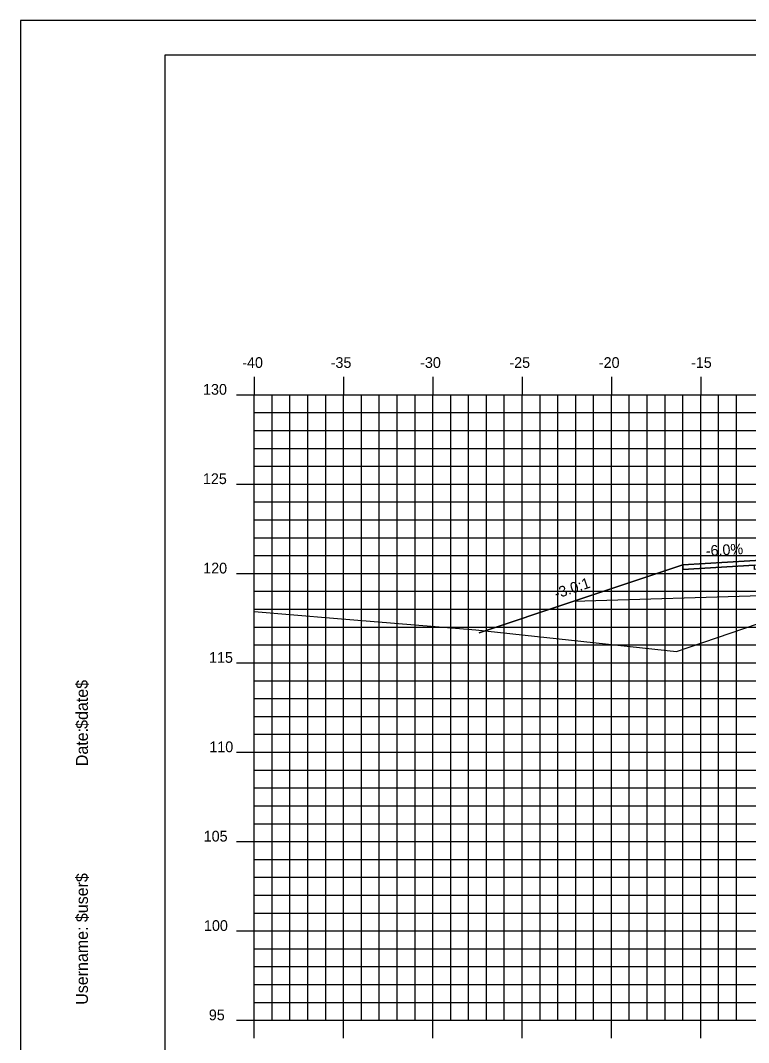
# Model space of a CAD drawing. Extents: x 850598 to 870284, y 366541 to 366651.
# Drawn here: x 859024.6 to 859065.3, y 366594 to 366651.2 of the extents above; entities that cross this region are included whole.
import ezdxf

# ---------------------------------------------------------------- set-up
doc = ezdxf.new("R2010")
doc.units = 0
for name, color, linetype in [('ANNOTATION', 7, 'Continuous'), ('BORDER', 7, 'Continuous'), ('D_Roadway_Centerline', 7, 'Continuous'), ('D_Roadway_Edge_Shoulder', 7, 'Continuous'), ('D_Roadway_SlopeLines', 7, 'Continuous'), ('D_Roadway_SubGrade', 7, 'Continuous'), ('H_V ANNOTATION', 7, 'Continuous'), ('MAJOR', 7, 'Continuous'), ('MINOR', 7, 'Continuous'), ('PLOT BOUNDARY', 7, 'Continuous'), ('S_Roadway_Centerline', 7, 'Continuous')]:
    doc.layers.add(name, color=color, linetype=linetype)

msp = doc.modelspace()

# ---------------------------------------------------------------- linework, layer by layer
at = {"layer": 'BORDER'}
for p, q in [((859192.646, 366649.225), (859032.646, 366649.225)), ((859032.646, 366649.225), (859032.646, 366544.225))]:
    msp.add_line(p, q, dxfattribs=at)
at = {"layer": 'D_Roadway_Centerline'}
msp.add_lwpolyline([(859050.237, 366616.901), (859055.547, 366618.671), (859061.646, 366620.704), (859066.646, 366621.004), (859077.646, 366621.334), (859088.646, 366621.004), (859092.646, 366620.764), (859094.646, 366620.644), (859100.646, 366618.644), (859142.79, 366608.23), (859157.209, 366604.667), (859167.071, 366602.23), (859171.071, 366602.23)], dxfattribs=at)
at = {"layer": 'D_Roadway_Edge_Shoulder'}
msp.add_lwpolyline([(859066.646, 366621.004), (859061.646, 366620.704), (859061.646, 366620.454), (859065.646, 366620.694), (859066.646, 366620.754)], close=True, dxfattribs=at)
at = {"layer": 'D_Roadway_SlopeLines'}
msp.add_lwpolyline([(859055.547, 366618.671), (859050.237, 366616.901)], dxfattribs=at)
at = {"layer": 'D_Roadway_SubGrade'}
msp.add_lwpolyline([(859061.646, 366620.704), (859055.547, 366618.671), (859061.646, 366620.704)], dxfattribs=at)
msp.add_lwpolyline([(859066.646, 366620.504), (859065.646, 366620.444), (859065.646, 366620.694), (859061.646, 366620.454), (859061.646, 366620.704), (859055.547, 366618.671), (859066.646, 366619.004)], close=True, dxfattribs=at)
at = {"layer": 'MAJOR'}
for p, q in [((859037.646, 366631.227), (859037.646, 366630.225)), ((859037.646, 366631.227), (859037.646, 366630.225)), ((859042.646, 366631.227), (859042.646, 366630.225)), ((859042.646, 366631.227), (859042.646, 366630.225)), ((859047.646, 366631.227), (859047.646, 366630.225)), ((859047.646, 366631.227), (859047.646, 366630.225)), ((859052.646, 366631.227), (859052.646, 366630.225)), ((859052.646, 366631.227), (859052.646, 366630.225)), ((859057.646, 366631.227), (859057.646, 366630.225)), ((859057.646, 366631.227), (859057.646, 366630.225)), ((859062.646, 366631.227), (859062.646, 366630.225)), ((859062.646, 366631.227), (859062.646, 366630.225)), ((859036.644, 366630.225), (859037.646, 366630.225)), ((859036.644, 366630.225), (859037.646, 366630.225)), ((859037.646, 366630.225), (859177.646, 366630.225)), ((859037.646, 366595.225), (859037.646, 366630.225)), ((859037.646, 366595.225), (859037.646, 366630.225)), ((859037.646, 366630.225), (859177.646, 366630.225)), ((859037.646, 366630.225), (859177.646, 366630.225)), ((859037.646, 366595.225), (859037.646, 366630.225)), ((859037.646, 366595.225), (859037.646, 366630.225)), ((859037.646, 366630.225), (859177.646, 366630.225)), ((859042.646, 366595.225), (859042.646, 366630.225)), ((859042.646, 366595.225), (859042.646, 366630.225)), ((859047.646, 366595.225), (859047.646, 366630.225)), ((859047.646, 366595.225), (859047.646, 366630.225)), ((859052.646, 366595.225), (859052.646, 366630.225)), ((859052.646, 366595.225), (859052.646, 366630.225)), ((859057.646, 366595.225), (859057.646, 366630.225)), ((859057.646, 366595.225), (859057.646, 366630.225)), ((859062.646, 366595.225), (859062.646, 366630.225)), ((859062.646, 366595.225), (859062.646, 366630.225)), ((859036.644, 366625.225), (859037.646, 366625.225)), ((859036.644, 366625.225), (859037.646, 366625.225)), ((859037.646, 366625.225), (859177.646, 366625.225)), ((859037.646, 366625.225), (859177.646, 366625.225)), ((859036.644, 366620.225), (859037.646, 366620.225)), ((859036.644, 366620.225), (859037.646, 366620.225)), ((859037.646, 366620.225), (859177.646, 366620.225)), ((859037.646, 366620.225), (859177.646, 366620.225)), ((859036.644, 366615.225), (859037.646, 366615.225)), ((859036.644, 366615.225), (859037.646, 366615.225)), ((859037.646, 366615.225), (859177.646, 366615.225)), ((859037.646, 366615.225), (859177.646, 366615.225)), ((859036.644, 366610.225), (859037.646, 366610.225)), ((859036.644, 366610.225), (859037.646, 366610.225)), ((859037.646, 366610.225), (859177.646, 366610.225)), ((859037.646, 366610.225), (859177.646, 366610.225)), ((859036.644, 366605.225), (859037.646, 366605.225)), ((859036.644, 366605.225), (859037.646, 366605.225)), ((859037.646, 366605.225), (859177.646, 366605.225)), ((859037.646, 366605.225), (859177.646, 366605.225)), ((859036.644, 366600.225), (859037.646, 366600.225)), ((859036.644, 366600.225), (859037.646, 366600.225)), ((859037.646, 366600.225), (859177.646, 366600.225)), ((859037.646, 366600.225), (859177.646, 366600.225)), ((859036.644, 366595.225), (859037.646, 366595.225)), ((859036.644, 366595.225), (859037.646, 366595.225)), ((859037.646, 366595.225), (859177.646, 366595.225)), ((859037.646, 366595.225), (859177.646, 366595.225)), ((859037.646, 366594.223), (859037.646, 366595.225)), ((859037.646, 366595.225), (859177.646, 366595.225)), ((859037.646, 366595.225), (859177.646, 366595.225)), ((859037.646, 366594.223), (859037.646, 366595.225)), ((859042.646, 366594.223), (859042.646, 366595.225)), ((859042.646, 366594.223), (859042.646, 366595.225)), ((859047.646, 366594.223), (859047.646, 366595.225)), ((859047.646, 366594.223), (859047.646, 366595.225)), ((859052.646, 366594.223), (859052.646, 366595.225)), ((859052.646, 366594.223), (859052.646, 366595.225)), ((859057.646, 366594.223), (859057.646, 366595.225)), ((859057.646, 366594.223), (859057.646, 366595.225)), ((859062.646, 366594.223), (859062.646, 366595.225)), ((859062.646, 366594.223), (859062.646, 366595.225))]:
    msp.add_line(p, q, dxfattribs=at)
at = {"layer": 'MINOR'}
for p, q in [((859038.646, 366595.225), (859038.646, 366630.225)), ((859038.646, 366595.225), (859038.646, 366630.225)), ((859039.646, 366595.225), (859039.646, 366630.225)), ((859039.646, 366595.225), (859039.646, 366630.225)), ((859040.646, 366595.225), (859040.646, 366630.225)), ((859040.646, 366595.225), (859040.646, 366630.225)), ((859041.646, 366595.225), (859041.646, 366630.225)), ((859041.646, 366595.225), (859041.646, 366630.225)), ((859043.646, 366595.225), (859043.646, 366630.225)), ((859043.646, 366595.225), (859043.646, 366630.225)), ((859044.646, 366595.225), (859044.646, 366630.225)), ((859044.646, 366595.225), (859044.646, 366630.225)), ((859045.646, 366595.225), (859045.646, 366630.225)), ((859045.646, 366595.225), (859045.646, 366630.225)), ((859046.646, 366595.225), (859046.646, 366630.225)), ((859046.646, 366595.225), (859046.646, 366630.225)), ((859048.646, 366595.225), (859048.646, 366630.225)), ((859048.646, 366595.225), (859048.646, 366630.225)), ((859049.646, 366595.225), (859049.646, 366630.225)), ((859049.646, 366595.225), (859049.646, 366630.225)), ((859050.646, 366595.225), (859050.646, 366630.225)), ((859050.646, 366595.225), (859050.646, 366630.225)), ((859051.646, 366595.225), (859051.646, 366630.225)), ((859051.646, 366595.225), (859051.646, 366630.225)), ((859053.646, 366595.225), (859053.646, 366630.225)), ((859053.646, 366595.225), (859053.646, 366630.225)), ((859054.646, 366595.225), (859054.646, 366630.225)), ((859054.646, 366595.225), (859054.646, 366630.225)), ((859055.646, 366595.225), (859055.646, 366630.225)), ((859055.646, 366595.225), (859055.646, 366630.225)), ((859056.646, 366595.225), (859056.646, 366630.225)), ((859056.646, 366595.225), (859056.646, 366630.225)), ((859058.646, 366595.225), (859058.646, 366630.225)), ((859058.646, 366595.225), (859058.646, 366630.225)), ((859059.646, 366595.225), (859059.646, 366630.225)), ((859059.646, 366595.225), (859059.646, 366630.225)), ((859060.646, 366595.225), (859060.646, 366630.225)), ((859060.646, 366595.225), (859060.646, 366630.225)), ((859061.646, 366595.225), (859061.646, 366630.225)), ((859061.646, 366595.225), (859061.646, 366630.225)), ((859063.646, 366595.225), (859063.646, 366630.225)), ((859063.646, 366595.225), (859063.646, 366630.225)), ((859064.646, 366595.225), (859064.646, 366630.225)), ((859064.646, 366595.225), (859064.646, 366630.225)), ((859037.646, 366629.225), (859177.646, 366629.225)), ((859037.646, 366629.225), (859038.648, 366629.225)), ((859037.646, 366629.225), (859177.646, 366629.225)), ((859037.646, 366629.225), (859038.648, 366629.225)), ((859037.646, 366628.225), (859177.646, 366628.225)), ((859037.646, 366628.225), (859038.648, 366628.225)), ((859037.646, 366628.225), (859177.646, 366628.225)), ((859037.646, 366628.225), (859038.648, 366628.225)), ((859037.646, 366627.225), (859177.646, 366627.225)), ((859037.646, 366627.225), (859038.648, 366627.225)), ((859037.646, 366627.225), (859177.646, 366627.225)), ((859037.646, 366627.225), (859038.648, 366627.225)), ((859037.646, 366626.225), (859177.646, 366626.225)), ((859037.646, 366626.225), (859038.648, 366626.225)), ((859037.646, 366626.225), (859177.646, 366626.225)), ((859037.646, 366626.225), (859038.648, 366626.225)), ((859037.646, 366624.225), (859177.646, 366624.225)), ((859037.646, 366624.225), (859038.648, 366624.225)), ((859037.646, 366624.225), (859177.646, 366624.225)), ((859037.646, 366624.225), (859038.648, 366624.225)), ((859037.646, 366623.225), (859177.646, 366623.225)), ((859037.646, 366623.225), (859038.648, 366623.225)), ((859037.646, 366623.225), (859177.646, 366623.225)), ((859037.646, 366623.225), (859038.648, 366623.225)), ((859037.646, 366622.225), (859177.646, 366622.225)), ((859037.646, 366622.225), (859038.648, 366622.225)), ((859037.646, 366622.225), (859177.646, 366622.225)), ((859037.646, 366622.225), (859038.648, 366622.225)), ((859037.646, 366621.225), (859177.646, 366621.225)), ((859037.646, 366621.225), (859038.648, 366621.225)), ((859037.646, 366621.225), (859177.646, 366621.225)), ((859037.646, 366621.225), (859038.648, 366621.225)), ((859037.646, 366619.225), (859177.646, 366619.225)), ((859037.646, 366619.225), (859038.648, 366619.225)), ((859037.646, 366619.225), (859177.646, 366619.225)), ((859037.646, 366619.225), (859038.648, 366619.225)), ((859037.646, 366618.225), (859177.646, 366618.225)), ((859037.646, 366618.225), (859038.648, 366618.225)), ((859037.646, 366618.225), (859177.646, 366618.225)), ((859037.646, 366618.225), (859038.648, 366618.225)), ((859037.646, 366617.225), (859177.646, 366617.225)), ((859037.646, 366617.225), (859038.648, 366617.225)), ((859037.646, 366617.225), (859177.646, 366617.225)), ((859037.646, 366617.225), (859038.648, 366617.225)), ((859037.646, 366616.225), (859177.646, 366616.225)), ((859037.646, 366616.225), (859038.648, 366616.225)), ((859037.646, 366616.225), (859177.646, 366616.225)), ((859037.646, 366616.225), (859038.648, 366616.225)), ((859037.646, 366614.225), (859177.646, 366614.225)), ((859037.646, 366614.225), (859038.648, 366614.225)), ((859037.646, 366614.225), (859177.646, 366614.225)), ((859037.646, 366614.225), (859038.648, 366614.225)), ((859037.646, 366613.225), (859177.646, 366613.225)), ((859037.646, 366613.225), (859038.648, 366613.225)), ((859037.646, 366613.225), (859177.646, 366613.225)), ((859037.646, 366613.225), (859038.648, 366613.225)), ((859037.646, 366612.225), (859177.646, 366612.225)), ((859037.646, 366612.225), (859038.648, 366612.225)), ((859037.646, 366612.225), (859177.646, 366612.225)), ((859037.646, 366612.225), (859038.648, 366612.225)), ((859037.646, 366611.225), (859177.646, 366611.225)), ((859037.646, 366611.225), (859038.648, 366611.225)), ((859037.646, 366611.225), (859177.646, 366611.225)), ((859037.646, 366611.225), (859038.648, 366611.225)), ((859037.646, 366609.225), (859177.646, 366609.225)), ((859037.646, 366609.225), (859038.648, 366609.225)), ((859037.646, 366609.225), (859177.646, 366609.225)), ((859037.646, 366609.225), (859038.648, 366609.225)), ((859037.646, 366608.225), (859177.646, 366608.225)), ((859037.646, 366608.225), (859038.648, 366608.225)), ((859037.646, 366608.225), (859177.646, 366608.225)), ((859037.646, 366608.225), (859038.648, 366608.225)), ((859037.646, 366607.225), (859177.646, 366607.225)), ((859037.646, 366607.225), (859038.648, 366607.225)), ((859037.646, 366607.225), (859177.646, 366607.225)), ((859037.646, 366607.225), (859038.648, 366607.225)), ((859037.646, 366606.225), (859177.646, 366606.225)), ((859037.646, 366606.225), (859038.648, 366606.225)), ((859037.646, 366606.225), (859177.646, 366606.225)), ((859037.646, 366606.225), (859038.648, 366606.225)), ((859037.646, 366604.225), (859177.646, 366604.225)), ((859037.646, 366604.225), (859038.648, 366604.225)), ((859037.646, 366604.225), (859177.646, 366604.225)), ((859037.646, 366604.225), (859038.648, 366604.225)), ((859037.646, 366603.225), (859177.646, 366603.225)), ((859037.646, 366603.225), (859038.648, 366603.225)), ((859037.646, 366603.225), (859177.646, 366603.225)), ((859037.646, 366603.225), (859038.648, 366603.225)), ((859037.646, 366602.225), (859177.646, 366602.225)), ((859037.646, 366602.225), (859038.648, 366602.225)), ((859037.646, 366602.225), (859177.646, 366602.225)), ((859037.646, 366602.225), (859038.648, 366602.225)), ((859037.646, 366601.225), (859177.646, 366601.225)), ((859037.646, 366601.225), (859038.648, 366601.225)), ((859037.646, 366601.225), (859177.646, 366601.225)), ((859037.646, 366601.225), (859038.648, 366601.225)), ((859037.646, 366599.225), (859177.646, 366599.225)), ((859037.646, 366599.225), (859038.648, 366599.225)), ((859037.646, 366599.225), (859177.646, 366599.225)), ((859037.646, 366599.225), (859038.648, 366599.225)), ((859037.646, 366598.225), (859177.646, 366598.225)), ((859037.646, 366598.225), (859038.648, 366598.225)), ((859037.646, 366598.225), (859177.646, 366598.225)), ((859037.646, 366598.225), (859038.648, 366598.225)), ((859037.646, 366597.225), (859177.646, 366597.225)), ((859037.646, 366597.225), (859038.648, 366597.225)), ((859037.646, 366597.225), (859177.646, 366597.225)), ((859037.646, 366597.225), (859038.648, 366597.225)), ((859037.646, 366596.225), (859177.646, 366596.225)), ((859037.646, 366596.225), (859038.648, 366596.225)), ((859037.646, 366596.225), (859177.646, 366596.225)), ((859037.646, 366596.225), (859038.648, 366596.225))]:
    msp.add_line(p, q, dxfattribs=at)
at = {"layer": 'PLOT BOUNDARY'}
msp.add_lwpolyline([(859024.553, 366541.166), (859194.553, 366541.166), (859194.553, 366651.166), (859024.553, 366651.166)], close=True, dxfattribs=at)
at = {"layer": 'S_Roadway_Centerline'}
msp.add_lwpolyline([(859037.646, 366618.103), (859042.085, 366617.721), (859050.054, 366617.076), (859061.281, 366615.867), (859065.815, 366617.398), (859075.04, 366619.986), (859076.065, 366620.199), (859077.202, 366620.55), (859079.306, 366620.627), (859081.295, 366620.705), (859087.053, 366620.556), (859092.273, 366620.441), (859099.771, 366620.085), (859103.107, 366619.944), (859104.261, 366619.855), (859107.167, 366619.654), (859109.056, 366619.328), (859110.249, 366619.114), (859122.268, 366615.044)], dxfattribs=at)

# ---------------------------------------------------------------- texts
at = {"layer": 'ANNOTATION'}
for s, rotation, p in [('-6.0%', 3.4336, (859062.943, 366621.184)), ('-3.0:1', 18.4349, (859054.562, 366618.797))]:
    msp.add_text(s, height=0.6, rotation=rotation, dxfattribs=at).set_placement(p)
at = {"layer": 'BORDER'}
for s, p in [('$date$', (859028.331, 366611.53)), ('Date:', (859028.331, 366609.442)), ('$user$', (859028.331, 366600.717)), ('Username:', (859028.331, 366596.093))]:
    msp.add_text(s, height=0.6696, rotation=90, dxfattribs=at).set_placement(p)
at = {"layer": 'H_V ANNOTATION'}
for s, p in [('-40', (859036.971, 366631.725)), ('-35', (859041.926, 366631.725)), ('-30', (859046.934, 366631.725)), ('-25', (859051.931, 366631.725)), ('-20', (859056.939, 366631.725)), ('-15', (859062.103, 366631.725)), ('130', (859034.776, 366630.225)), ('125', (859034.77, 366625.225)), ('120', (859034.786, 366620.225)), ('115', (859035.113, 366615.225)), ('110', (859035.129, 366610.225)), ('105', (859034.813, 366605.225)), ('100', (859034.829, 366600.225)), ('95', (859035.102, 366595.225))]:
    msp.add_text(s, height=0.6, dxfattribs=at).set_placement(p)

doc.saveas('drawing.dxf')
